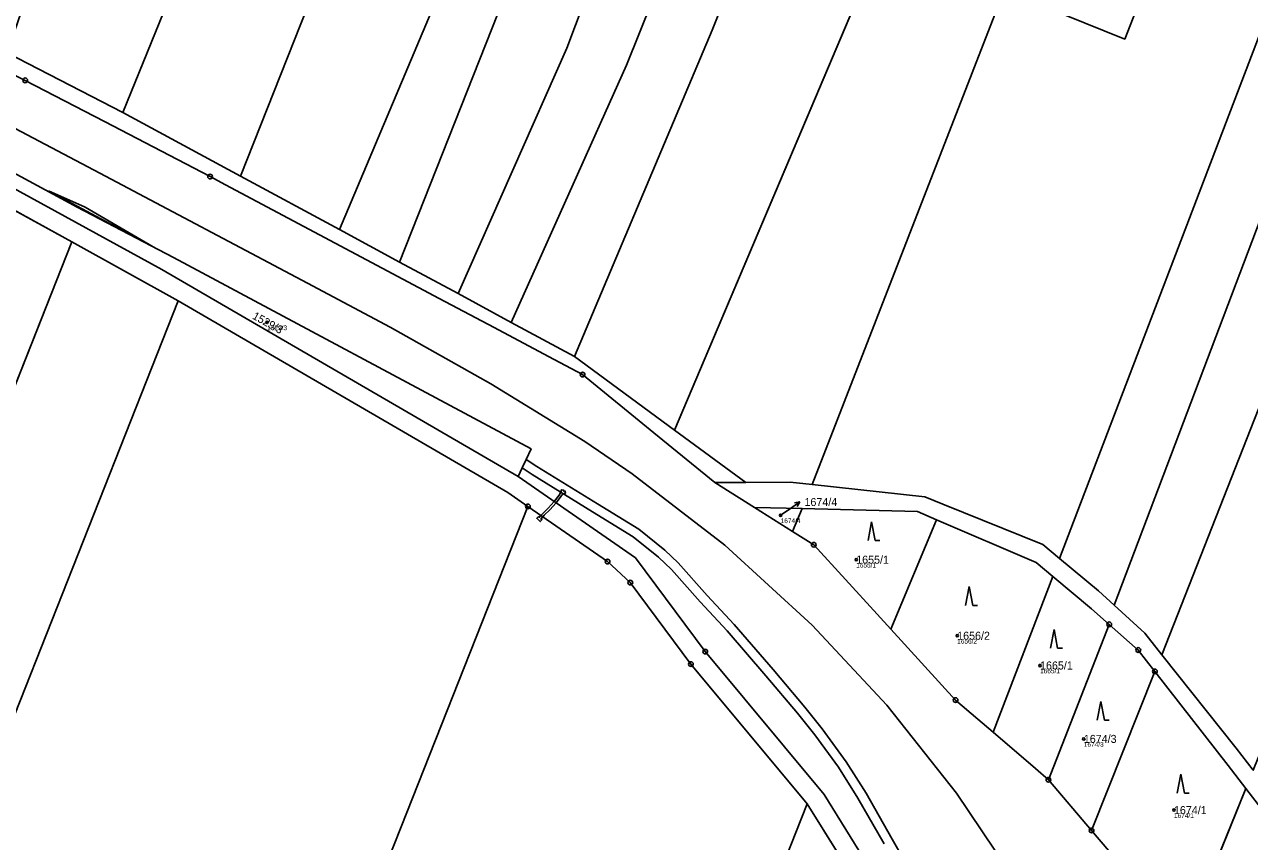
# Model space of a CAD drawing. Extents: x -761891 to -756141, y -1178507 to -1171885.
# Drawn here: x -758088.9 to -757828.6, y -1173446.2 to -1173272.7 of the extents above; entities that cross this region are included whole.
import ezdxf

# ---------------------------------------------------------------- set-up
doc = ezdxf.new("R2010")
doc.units = 0
for name, color, linetype in [('Definiční body', 7, 'Continuous'), ('Hranice parcel', 7, 'Continuous'), ('Parcelní čísla', 7, 'Continuous'), ('Polygon parcely', 7, 'Continuous'), ('Pop  PČ popisy', 7, 'Continuous'), ('Poz předměty', 7, 'Continuous'), ('Věcná břemena k části', 7, 'Continuous'), ('Značky bodu BP', 7, 'Continuous'), ('Značky kultur', 7, 'Continuous')]:
    doc.layers.add(name, color=color, linetype=linetype)

msp = doc.modelspace()

# ---------------------------------------------------------------- linework, layer by layer
at = {"layer": 'Definiční body'}
for centre in [(-758037.38, -1173335.96), (-757928.27, -1173376.94), (-757912.21, -1173386.37), (-757890.75, -1173402.52), (-757873.14, -1173408.84), (-757863.84, -1173424.43), (-757844.69, -1173439.56)]:
    msp.add_circle(centre, 0.25, dxfattribs=at)
at = {"layer": 'Hranice parcel'}
for p, q in [((-757950.8, -1173358.83), (-757823.43, -1173058.54)), ((-758068.06, -1173291.38), (-758092.61, -1173278.74)), ((-758043.07, -1173304.88), (-758068.06, -1173291.38)), ((-758102.7, -1173305.82), (-758078.89, -1173318.85)), ((-758022.04, -1173316.24), (-758043.07, -1173304.88)), ((-758009.25, -1173323.15), (-758022.04, -1173316.24)), ((-758078.89, -1173318.85), (-758130.59, -1173449.57)), ((-758078.89, -1173318.85), (-758056.29, -1173331.4)), ((-757996.82, -1173329.86), (-758009.25, -1173323.15)), ((-757985.5, -1173335.97), (-757996.82, -1173329.86)), ((-757972.08, -1173343.23), (-757985.5, -1173335.97)), ((-757950.8, -1173358.83), (-757972.08, -1173343.23)), ((-757935.66, -1173369.94), (-757950.8, -1173358.83)), ((-757942.28, -1173369.96), (-757935.66, -1173369.94)), ((-757942.28, -1173369.96), (-757933.82, -1173375.28)), ((-757925.74, -1173380.37), (-757933.82, -1173375.28)), ((-757933.82, -1173375.28), (-757923.7, -1173375.53)), ((-757925.74, -1173380.37), (-757923.7, -1173375.53)), ((-757904.85, -1173401.13), (-757895.17, -1173377.88)), ((-757883.1, -1173423.02), (-757870.46, -1173389.91)), ((-757858.45, -1173400.1), (-757871.35, -1173433.11)), ((-757862.19, -1173443.87), (-757848.73, -1173410.09)), ((-757871.35, -1173433.11), (-757862.19, -1173443.87)), ((-757842.92, -1173468.3), (-757829.42, -1173434.95)), ((-757922.63, -1173438.22), (-757905.25, -1173466.01))]:
    msp.add_line(p, q, dxfattribs=at)
for points in [[(-758068.06, -1173291.38), (-758017.91, -1173168.05), (-757957.09, -1173023.86), (-757925.38, -1172956.72)], [(-758043.07, -1173304.88), (-758008.93, -1173218.69), (-757944.28, -1173063.29), (-757904.56, -1172978.48)], [(-758022.04, -1173316.24), (-757917.13, -1173067.63), (-757883.93, -1173000.03)], [(-758009.25, -1173323.15), (-757975.29, -1173237.22), (-757906.86, -1173073.96), (-757876.14, -1173008.17)], [(-757996.82, -1173329.86), (-757973.73, -1173277.71), (-757928.75, -1173158.38), (-757867.83, -1173016.85)], [(-757985.5, -1173335.97), (-757961.01, -1173281.36), (-757902.56, -1173135.96), (-757857.47, -1173026.58)], [(-757972.08, -1173343.23), (-757942.85, -1173273.9), (-757875.36, -1173105.96), (-757844.49, -1173038.77)], [(-757921.54, -1173370.41), (-757880.8, -1173265.39), (-757855.14, -1173275.79), (-757841.71, -1173241.45), (-757779.39, -1173099.89)], [(-757869, -1173386.09), (-757812.28, -1173237.56), (-757759.16, -1173118.88)], [(-757857.36, -1173396.04), (-757803.98, -1173255.06), (-757747.81, -1173129.54)], [(-757737.88, -1173138.87), (-757783.25, -1173243.75), (-757847.28, -1173406.55)], [(-758096.45, -1173280.75), (-758088.79, -1173284.56), (-758071.95, -1173293.32), (-758049.52, -1173304.99), (-758046.25, -1173306.73), (-758012.94, -1173324.43), (-758000.83, -1173330.86), (-757989.17, -1173337.06), (-757977.59, -1173343.21), (-757970.35, -1173347.06), (-757955.23, -1173359.39), (-757942.28, -1173369.96)], [(-757984.06, -1173368.73), (-757983.19, -1173366.89), (-757982.34, -1173365.08), (-757981.29, -1173362.85), (-758057.31, -1173322.22), (-758077.76, -1173311.53), (-758125.43, -1173285.75)], [(-757984.06, -1173368.73), (-758059.79, -1173324.73), (-758126.64, -1173288.15)], [(-758056.29, -1173331.4), (-758106.7, -1173458.83), (-758130.59, -1173449.57)], [(-757981.98, -1173375.04), (-757986.21, -1173372.12), (-758056.29, -1173331.4)], [(-757903.33, -1173461.51), (-757919.05, -1173436.27), (-757944.28, -1173405.89), (-757959.12, -1173385.99), (-757984.06, -1173368.73)], [(-757921.54, -1173370.41), (-757926.25, -1173369.9), (-757935.66, -1173369.94)], [(-757869, -1173386.09), (-757872.55, -1173383.15), (-757893.78, -1173374.55), (-757897.6, -1173373), (-757921.54, -1173370.41)], [(-758110.24, -1173699.31), (-758106.09, -1173688.81), (-758044.52, -1173533.15), (-757981.98, -1173375.04)], [(-757981.98, -1173375.04), (-757965.05, -1173386.76), (-757960.21, -1173391.24), (-757947.33, -1173408.54), (-757922.63, -1173438.22)], [(-757923.7, -1173375.53), (-757899.2, -1173376.15), (-757895.17, -1173377.88)], [(-757895.17, -1173377.88), (-757874, -1173386.95), (-757870.46, -1173389.91)], [(-757904.85, -1173401.13), (-757907.74, -1173397.96), (-757921.23, -1173383.2), (-757925.74, -1173380.37)], [(-757857.36, -1173396.04), (-757860.7, -1173392.95), (-757869, -1173386.09)], [(-757870.46, -1173389.91), (-757862.2, -1173396.8), (-757858.45, -1173400.1)], [(-757847.28, -1173406.55), (-757850.9, -1173402), (-757857.36, -1173396.04)], [(-757883.1, -1173423.02), (-757886.38, -1173420.21), (-757891.08, -1173416.19), (-757904.85, -1173401.13)], [(-757848.73, -1173410.09), (-757852.26, -1173405.55), (-757858.45, -1173400.1)], [(-757827.85, -1173431.07), (-757831.5, -1173426.4), (-757847.28, -1173406.55)], [(-757829.42, -1173434.95), (-757833.15, -1173430.1), (-757848.73, -1173410.09)], [(-757871.35, -1173433.11), (-757874.11, -1173430.74), (-757883.1, -1173423.02)], [(-757829.42, -1173434.95), (-757818.72, -1173448.85), (-757810.22, -1173464.91)], [(-757922.63, -1173438.22), (-757972.59, -1173564.53), (-758023.44, -1173693.09), (-758037.31, -1173728.15)], [(-757862.19, -1173443.87), (-757845.03, -1173464.03), (-757842.92, -1173468.3)]]:
    msp.add_lwpolyline(points, dxfattribs=at)
at = {"layer": 'Polygon parcely'}
for points in [[(-758017.91, -1173168.05), (-757957.09, -1173023.86), (-757925.38, -1172956.72), (-757943.9, -1172937.37), (-757968.68, -1172983.86), (-758037.25, -1173134.21), (-758075.25, -1173228.25), (-758092.61, -1173278.74), (-758068.06, -1173291.38)], [(-758043.07, -1173304.88), (-758008.93, -1173218.69), (-757944.28, -1173063.29), (-757904.56, -1172978.48), (-757925.38, -1172956.72), (-757957.09, -1173023.86), (-758017.91, -1173168.05), (-758068.06, -1173291.38)], [(-757917.13, -1173067.63), (-757883.93, -1173000.03), (-757904.56, -1172978.48), (-757944.28, -1173063.29), (-758008.93, -1173218.69), (-758043.07, -1173304.88), (-758022.04, -1173316.24)], [(-757975.29, -1173237.22), (-757906.86, -1173073.96), (-757876.14, -1173008.17), (-757883.93, -1173000.03), (-757917.13, -1173067.63), (-758022.04, -1173316.24), (-758009.25, -1173323.15)], [(-757996.82, -1173329.86), (-757973.73, -1173277.71), (-757928.75, -1173158.38), (-757867.83, -1173016.85), (-757876.14, -1173008.17), (-757906.86, -1173073.96), (-757975.29, -1173237.22), (-758009.25, -1173323.15)], [(-757902.56, -1173135.96), (-757857.47, -1173026.58), (-757867.83, -1173016.85), (-757928.75, -1173158.38), (-757973.73, -1173277.71), (-757996.82, -1173329.86), (-757985.5, -1173335.97), (-757961.01, -1173281.36)], [(-757875.36, -1173105.96), (-757844.49, -1173038.77), (-757857.47, -1173026.58), (-757902.56, -1173135.96), (-757961.01, -1173281.36), (-757985.5, -1173335.97), (-757972.08, -1173343.23), (-757942.85, -1173273.9)], [(-757950.8, -1173358.83), (-757823.43, -1173058.54), (-757844.49, -1173038.77), (-757875.36, -1173105.96), (-757942.85, -1173273.9), (-757972.08, -1173343.23)], [(-757880.8, -1173265.39), (-757855.14, -1173275.79), (-757841.71, -1173241.45), (-757779.39, -1173099.89), (-757799.29, -1173081.21), (-757823.43, -1173058.54), (-757950.8, -1173358.83), (-757935.66, -1173369.94), (-757926.25, -1173369.9), (-757921.54, -1173370.41)], [(-757759.16, -1173118.88), (-757779.39, -1173099.89), (-757841.71, -1173241.45), (-757855.14, -1173275.79), (-757880.8, -1173265.39), (-757921.54, -1173370.41), (-757897.6, -1173373), (-757893.78, -1173374.55), (-757872.55, -1173383.15), (-757869, -1173386.09), (-757812.28, -1173237.56)], [(-757857.36, -1173396.04), (-757803.98, -1173255.06), (-757747.81, -1173129.54), (-757759.16, -1173118.88), (-757812.28, -1173237.56), (-757869, -1173386.09), (-757860.7, -1173392.95)], [(-757857.36, -1173396.04), (-757850.9, -1173402), (-757847.28, -1173406.55), (-757783.25, -1173243.75), (-757737.88, -1173138.87), (-757747.81, -1173129.54), (-757803.98, -1173255.06)], [(-757737.88, -1173138.87), (-757783.25, -1173243.75), (-757847.28, -1173406.55), (-757831.5, -1173426.4), (-757827.85, -1173431.07), (-757716.42, -1173155.91), (-757731.69, -1173144.68)], [(-758125.43, -1173285.75), (-758126.64, -1173288.15), (-758059.79, -1173324.73), (-757984.06, -1173368.73), (-757983.19, -1173366.89), (-757982.34, -1173365.08), (-757981.29, -1173362.85), (-758057.31, -1173322.22), (-758077.76, -1173311.53)], [(-758283.18, -1173835.35), (-758231.69, -1173705.17), (-758182.07, -1173579.72), (-758130.59, -1173449.57), (-758078.89, -1173318.85), (-758102.7, -1173305.82), (-758145.27, -1173413.46), (-758200.45, -1173552.79), (-758255.55, -1173692.33), (-758310.72, -1173831.84)], [(-758130.59, -1173449.57), (-758106.7, -1173458.83), (-758056.29, -1173331.4), (-758078.89, -1173318.85)], [(-758168.84, -1173847.45), (-758141.34, -1173777.94), (-758128.84, -1173746.34), (-758110.24, -1173699.31), (-758106.09, -1173688.81), (-758044.52, -1173533.15), (-757981.98, -1173375.04), (-757986.21, -1173372.12), (-758056.29, -1173331.4), (-758106.7, -1173458.83), (-758130.59, -1173449.57), (-758182.07, -1173579.72), (-758231.69, -1173705.17), (-758283.18, -1173835.35), (-758254.93, -1173843.15), (-758216.43, -1173859.1), (-758204.9, -1173859.99)], [(-758037.31, -1173728.15), (-758023.44, -1173693.09), (-757972.59, -1173564.53), (-757922.63, -1173438.22), (-757947.33, -1173408.54), (-757960.21, -1173391.24), (-757965.05, -1173386.76), (-757981.98, -1173375.04), (-758044.52, -1173533.15), (-758106.09, -1173688.81), (-758110.24, -1173699.31)], [(-757923.7, -1173375.53), (-757933.82, -1173375.28), (-757925.74, -1173380.37)], [(-757895.17, -1173377.88), (-757899.2, -1173376.15), (-757923.7, -1173375.53), (-757925.74, -1173380.37), (-757921.23, -1173383.2), (-757907.74, -1173397.96), (-757904.85, -1173401.13)], [(-757883.1, -1173423.02), (-757870.46, -1173389.91), (-757874, -1173386.95), (-757895.17, -1173377.88), (-757904.85, -1173401.13), (-757891.08, -1173416.19), (-757886.38, -1173420.21)], [(-757871.35, -1173433.11), (-757858.45, -1173400.1), (-757862.2, -1173396.8), (-757870.46, -1173389.91), (-757883.1, -1173423.02), (-757874.11, -1173430.74)], [(-757852.26, -1173405.55), (-757858.45, -1173400.1), (-757871.35, -1173433.11), (-757862.19, -1173443.87), (-757848.73, -1173410.09)], [(-757829.42, -1173434.95), (-757833.15, -1173430.1), (-757848.73, -1173410.09), (-757862.19, -1173443.87), (-757845.03, -1173464.03), (-757842.92, -1173468.3)], [(-757810.22, -1173464.91), (-757818.72, -1173448.85), (-757829.42, -1173434.95), (-757842.92, -1173468.3), (-757835.72, -1173482.85), (-757833.86, -1173486.62), (-757828.81, -1173496.84), (-757827.47, -1173500.6), (-757812.36, -1173467.85)], [(-758055.94, -1173775.25), (-758068.41, -1173806.79), (-758073.4, -1173819.4), (-758070.74, -1173818.89), (-758033.78, -1173816.97), (-757976.43, -1173812.45), (-757927.47, -1173688.67), (-757878.55, -1173564.99), (-757881.47, -1173567.69), (-757890.6, -1173568.55), (-757934.7, -1173562.7), (-757930.33, -1173536.62), (-757925.84, -1173529.97), (-757926.06, -1173514.61), (-757905.25, -1173466.01), (-757922.63, -1173438.22), (-757972.59, -1173564.53), (-758023.44, -1173693.09), (-758037.31, -1173728.15)]]:
    msp.add_lwpolyline(points, close=True, dxfattribs=at)
for points in [[(-758096.45, -1173280.75), (-758088.79, -1173284.56), (-758071.95, -1173293.32), (-758049.52, -1173304.99), (-758046.25, -1173306.73), (-758012.94, -1173324.43), (-758000.83, -1173330.86), (-757989.17, -1173337.06), (-757977.59, -1173343.21), (-757970.35, -1173347.06), (-757955.23, -1173359.39), (-757942.28, -1173369.96), (-757935.66, -1173369.94), (-757950.8, -1173358.83), (-757972.08, -1173343.23), (-757985.5, -1173335.97), (-757996.82, -1173329.86), (-758009.25, -1173323.15), (-758022.04, -1173316.24), (-758043.07, -1173304.88), (-758068.06, -1173291.38), (-758092.61, -1173278.74)], [(-757845.03, -1173464.03), (-757862.19, -1173443.87), (-757871.35, -1173433.11), (-757874.11, -1173430.74), (-757883.1, -1173423.02), (-757886.38, -1173420.21), (-757891.08, -1173416.19), (-757904.85, -1173401.13), (-757907.74, -1173397.96), (-757921.23, -1173383.2), (-757925.74, -1173380.37), (-757933.82, -1173375.28), (-757942.28, -1173369.96), (-757955.23, -1173359.39), (-757970.35, -1173347.06), (-757977.59, -1173343.21), (-757989.17, -1173337.06), (-758000.83, -1173330.86), (-758012.94, -1173324.43), (-758046.25, -1173306.73), (-758049.52, -1173304.99), (-758071.95, -1173293.32), (-758088.79, -1173284.56), (-758096.45, -1173280.75)], [(-758125.43, -1173285.75), (-758077.76, -1173311.53), (-758057.31, -1173322.22), (-757981.29, -1173362.85), (-757982.34, -1173365.08), (-757983.19, -1173366.89), (-757984.06, -1173368.73), (-757959.12, -1173385.99), (-757944.28, -1173405.89), (-757919.05, -1173436.27), (-757903.33, -1173461.51), (-757896.48, -1173472.51), (-757880.06, -1173515.31), (-757869.89, -1173540.24), (-757878.55, -1173564.99), (-757864.78, -1173556.12), (-757861.43, -1173553.96), (-757860.45, -1173553.33), (-757855.29, -1173571.25), (-757852.09, -1173603.38), (-757868.73, -1173606.6), (-757862.04, -1173634.57)], [(-758102.7, -1173305.82), (-758078.89, -1173318.85), (-758056.29, -1173331.4), (-757986.21, -1173372.12), (-757981.98, -1173375.04), (-757965.05, -1173386.76), (-757960.21, -1173391.24), (-757947.33, -1173408.54), (-757922.63, -1173438.22), (-757905.25, -1173466.01), (-757903.33, -1173461.51), (-757919.05, -1173436.27), (-757944.28, -1173405.89), (-757959.12, -1173385.99), (-757984.06, -1173368.73), (-758059.79, -1173324.73), (-758126.64, -1173288.15)], [(-757827.85, -1173431.07), (-757831.5, -1173426.4), (-757847.28, -1173406.55), (-757850.9, -1173402), (-757857.36, -1173396.04), (-757860.7, -1173392.95), (-757869, -1173386.09), (-757872.55, -1173383.15), (-757893.78, -1173374.55), (-757897.6, -1173373), (-757921.54, -1173370.41), (-757926.25, -1173369.9), (-757935.66, -1173369.94), (-757942.28, -1173369.96), (-757933.82, -1173375.28), (-757923.7, -1173375.53), (-757899.2, -1173376.15), (-757895.17, -1173377.88), (-757874, -1173386.95), (-757870.46, -1173389.91), (-757862.2, -1173396.8), (-757858.45, -1173400.1), (-757852.26, -1173405.55), (-757848.73, -1173410.09), (-757833.15, -1173430.1), (-757829.42, -1173434.95), (-757818.72, -1173448.85)]]:
    msp.add_lwpolyline(points, dxfattribs=at)
at = {"layer": 'Pop  PČ popisy'}
for p, q in [((-757928.27, -1173376.94), (-757926.67, -1173375.83)), ((-757926.67, -1173375.83), (-757924.21, -1173374.11)), ((-757924.21, -1173374.11), (-757925.32, -1173374.27)), ((-757924.21, -1173374.11), (-757924.74, -1173375.09))]:
    msp.add_line(p, q, dxfattribs=at)
at = {"layer": 'Poz předměty'}
for p, q in [((-758117.15, -1173280.97), (-758072.94, -1173304.29)), ((-758072.94, -1173304.29), (-758028.81, -1173327.65)), ((-758028.81, -1173327.65), (-758011.26, -1173337)), ((-758011.26, -1173337), (-757989.82, -1173349.01)), ((-757989.82, -1173349.01), (-757969.91, -1173361.26)), ((-757969.91, -1173361.26), (-757959.8, -1173368.13)), ((-757959.8, -1173368.13), (-757940.15, -1173383.26)), ((-757940.15, -1173383.26), (-757921.54, -1173400.28)), ((-757921.54, -1173400.28), (-757905.7, -1173417.25)), ((-757905.7, -1173417.25), (-757890.87, -1173435.92)), ((-757890.87, -1173435.92), (-757876.93, -1173456.68))]:
    msp.add_line(p, q, dxfattribs=at)
at = {"layer": 'Věcná břemena k části'}
for points in [[(-758083.86, -1173308), (-758061.59, -1173319.93), (-758076.02, -1173311.53)], [(-757975.99, -1173374.31), (-757976.41, -1173374.03), (-757977.65, -1173375.43), (-757978.9, -1173376.6), (-757979.2, -1173376.96), (-757978.79, -1173377.25), (-757978.54, -1173376.94), (-757977.29, -1173375.77)], [(-757974.95, -1173372.05), (-757975.34, -1173372.66), (-757976.41, -1173374.03), (-757975.99, -1173374.31), (-757974.94, -1173372.94), (-757974.56, -1173372.37), (-757973.98, -1173372.25), (-757974.09, -1173371.76), (-757974.39, -1173371.83), (-757974.35, -1173371.59), (-757974.84, -1173371.5)], [(-757978.79, -1173377.25), (-757979.2, -1173376.96), (-757979.55, -1173377.38), (-757979.73, -1173377.2), (-757980.08, -1173377.56), (-757979.36, -1173378.26), (-757979.01, -1173377.9), (-757979.19, -1173377.73)]]:
    msp.add_lwpolyline(points, close=True, dxfattribs=at)
msp.add_lwpolyline([(-757898.84, -1173455.75), (-757904.55, -1173445.73), (-757910.12, -1173435.99), (-757914.33, -1173429.29), (-757919.45, -1173422.32), (-757923.15, -1173417.7), (-757929.88, -1173409.72), (-757938.17, -1173400.15), (-757943.9, -1173393.99), (-757950.04, -1173387.06), (-757952.91, -1173384.33), (-757958.41, -1173379.85), (-757967.2, -1173374.48), (-757980.04, -1173366.57), (-757982.34, -1173365.08), (-757983.19, -1173366.89), (-757981.1, -1173368.27), (-757968.24, -1173376.18), (-757959.57, -1173381.49), (-757954.23, -1173385.83), (-757951.48, -1173388.44), (-757945.38, -1173395.33), (-757939.65, -1173401.49), (-757931.4, -1173411.02), (-757924.69, -1173418.98), (-757921.03, -1173423.54), (-757915.99, -1173430.41), (-757911.84, -1173437.01), (-757906.29, -1173446.73)], dxfattribs=at)
at = {"layer": 'Značky bodu BP'}
for centre, radius in [((-758088.79, -1173284.56), 0.5), ((-758088.79, -1173284.56), 0.0303), ((-758049.52, -1173304.99), 0.5), ((-758049.52, -1173304.99), 0.0303), ((-757970.35, -1173347.06), 0.5), ((-757970.35, -1173347.06), 0.0303), ((-757981.98, -1173375.04), 0.5), ((-757981.98, -1173375.04), 0.0303), ((-757921.23, -1173383.2), 0.5), ((-757921.23, -1173383.2), 0.0303), ((-757965.05, -1173386.76), 0.5), ((-757965.05, -1173386.76), 0.0303), ((-757960.21, -1173391.24), 0.5), ((-757960.21, -1173391.24), 0.0303), ((-757858.45, -1173400.1), 0.5), ((-757858.45, -1173400.1), 0.0303), ((-757852.26, -1173405.55), 0.5), ((-757944.28, -1173405.89), 0.5), ((-757944.28, -1173405.89), 0.0303), ((-757852.26, -1173405.55), 0.0303), ((-757947.33, -1173408.54), 0.5), ((-757947.33, -1173408.54), 0.0303), ((-757848.73, -1173410.09), 0.5), ((-757848.73, -1173410.09), 0.0303), ((-757891.08, -1173416.19), 0.5), ((-757891.08, -1173416.19), 0.0303), ((-757871.35, -1173433.11), 0.5), ((-757871.35, -1173433.11), 0.0303), ((-757862.19, -1173443.87), 0.5), ((-757862.19, -1173443.87), 0.0303)]:
    msp.add_circle(centre, radius, dxfattribs=at)
at = {"layer": 'Značky kultur'}
for p, q in [((-757908.93, -1173378.3), (-757909.68, -1173382.3)), ((-757908.18, -1173382.3), (-757908.93, -1173378.3)), ((-757908.18, -1173382.3), (-757907.18, -1173382.3)), ((-757888.21, -1173392.08), (-757888.96, -1173396.08)), ((-757887.46, -1173396.08), (-757888.21, -1173392.08)), ((-757887.46, -1173396.08), (-757886.46, -1173396.08)), ((-757870.15, -1173401.16), (-757870.9, -1173405.16)), ((-757869.4, -1173405.16), (-757870.15, -1173401.16)), ((-757869.4, -1173405.16), (-757868.4, -1173405.16)), ((-757860.23, -1173416.46), (-757860.98, -1173420.46)), ((-757859.48, -1173420.46), (-757860.23, -1173416.46)), ((-757859.48, -1173420.46), (-757858.48, -1173420.46)), ((-757843.23, -1173431.94), (-757843.98, -1173435.94)), ((-757842.48, -1173435.94), (-757843.23, -1173431.94)), ((-757842.48, -1173435.94), (-757841.48, -1173435.94))]:
    msp.add_line(p, q, dxfattribs=at)

# ---------------------------------------------------------------- texts
at = {"layer": 'Definiční body'}
for s, p in [('1529/3', (-758037.38, -1173337.62)), ('1674/4', (-757928.27, -1173378.6)), ('1655/1', (-757912.21, -1173388.03)), ('1656/2', (-757890.75, -1173404.18)), ('1665/1', (-757873.14, -1173410.5)), ('1674/3', (-757863.84, -1173426.09)), ('1674/1', (-757844.69, -1173441.22))]:
    msp.add_text(s, height=1, dxfattribs=at).set_placement(p)
at = {"layer": 'Parcelní čísla'}
msp.add_text('1529/3', height=1.7, rotation=331, dxfattribs=at).set_placement((-758040.68, -1173335.1))
for s, p in [('1674/4', (-757923.2, -1173374.97)), ('1655/1', (-757912.21, -1173387.22)), ('1656/2', (-757890.75, -1173403.37)), ('1665/1', (-757873.14, -1173409.69)), ('1674/3', (-757863.84, -1173425.28)), ('1674/1', (-757844.69, -1173440.41))]:
    msp.add_text(s, height=1.7, dxfattribs=at).set_placement(p)

doc.saveas('drawing.dxf')
